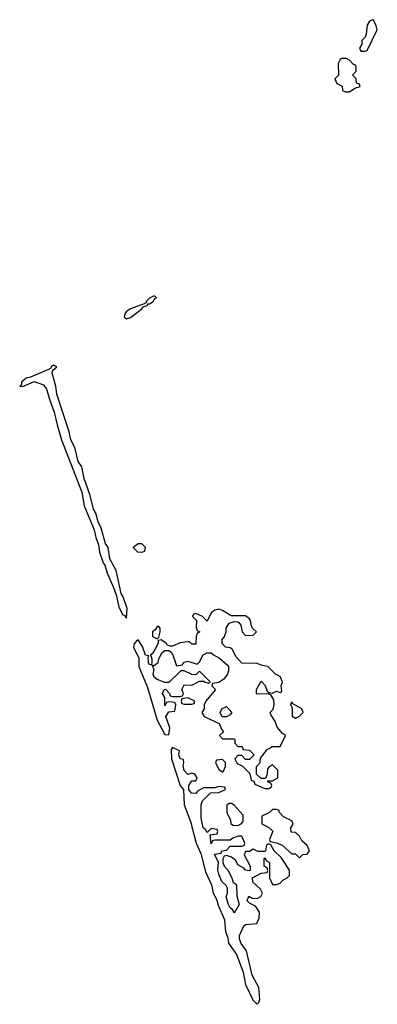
# Model space of a CAD drawing. Header units: inches. Extents: x 2701323 to 2964515, y 494916 to 722124.
# Tile 476 of 656: x 2869994 to 2871855, y 622451 to 627578. Entities that reach past the tile are written whole.
import ezdxf

# ---------------------------------------------------------------- set-up
doc = ezdxf.new("R2010")
doc.units = ezdxf.units.IN
doc.header["$MEASUREMENT"] = 0
doc.layers.add('C8662', color=7, linetype='Continuous')
doc.layers.add('C8672', color=7, linetype='Continuous')

msp = doc.modelspace()

# ---------------------------------------------------------------- linework, layer by layer
at = {"layer": 'C8662', "color": 2, "elevation": 2}
msp.add_lwpolyline([(2870000, 625674), (2869994, 625670), (2870000, 625669.1)], dxfattribs=at)
at = {"layer": 'C8672', "color": 2, "elevation": 2}
for points in [[(2871830, 627578), (2871814, 627570), (2871802, 627550), (2871798, 627502), (2871792.7, 627487.3), (2871774, 627470), (2871774, 627450), (2871762, 627430), (2871770, 627414), (2871790, 627414), (2871802, 627418), (2871855.3, 627524.7), (2871850, 627546), (2871835.3, 627575.3)], [(2871695.3, 627375.3), (2871670, 627375.3), (2871662, 627370), (2871652, 627350), (2871654, 627290), (2871634, 627270), (2871645.4, 627245.4), (2871672.7, 627232.7), (2871674, 627210), (2871690, 627202), (2871710, 627202), (2871738, 627222), (2871766, 627230), (2871762, 627242), (2871747.3, 627247.3), (2871746, 627270), (2871726, 627290), (2871746, 627310), (2871746, 627330), (2871742, 627342), (2871730, 627346), (2871710, 627368)], [(2870698, 626138), (2870690, 626138), (2870670, 626128), (2870652, 626110), (2870654, 626106), (2870642, 626098), (2870570, 626073.2), (2870550, 626059), (2870542.8, 626050), (2870538, 626030), (2870550, 626021), (2870570, 626027.3), (2870628, 626070), (2870636.4, 626083.6), (2870658, 626090), (2870662, 626098), (2870670, 626098), (2870688, 626110), (2870695.3, 626124.7), (2870706, 626130)], [(2870630, 624848), (2870610, 624848), (2870584.7, 624830), (2870607.1, 624807.1), (2870630, 624804.7), (2870646, 624810), (2870648, 624830)], [(2871030, 624509), (2871010, 624504), (2870991.3, 624490), (2870970, 624446), (2870946, 624470), (2870910, 624486), (2870898, 624482), (2870894, 624470), (2870914, 624450), (2870912.7, 624412.7), (2870918, 624398), (2870932, 624390), (2870918, 624382), (2870912.7, 624367.3), (2870910, 624326), (2870890, 624326), (2870878, 624338), (2870870, 624338), (2870830, 624333.2), (2870790, 624315.3), (2870776.4, 624316.4), (2870762, 624322), (2870758, 624330), (2870730, 624348), (2870714, 624346), (2870714, 624334), (2870699.6, 624300.4), (2870683.6, 624276.4), (2870674, 624270), (2870682, 624250), (2870682, 624230), (2870679.6, 624220.4), (2870670, 624218), (2870664, 624230), (2870662, 624258), (2870666, 624266), (2870649.3, 624269.3), (2870633.6, 624313.6), (2870610, 624348.7), (2870599.8, 624340.2), (2870590, 624328), (2870587, 624310), (2870613.7, 624253.7), (2870613.4, 624210), (2870659.9, 624099.9), (2870710, 623931.3), (2870750, 623856), (2870770, 623854), (2870775.3, 623890), (2870754, 623950), (2870770, 623974), (2870802, 623978), (2870806, 624010), (2870802, 624022), (2870770, 624026), (2870758, 624022), (2870750, 624006), (2870748.7, 624048.7), (2870738, 624070), (2870746, 624090), (2870752.7, 624092.7), (2870774, 624070), (2870778, 624058), (2870790, 624054), (2870830, 624054), (2870842, 624058), (2870846, 624070), (2870838, 624090), (2870850, 624114), (2870890, 624112), (2870930, 624134), (2870954, 624134), (2870954, 624130), (2870976.4, 624123.6), (2870986, 624130), (2870930, 624186), (2870910, 624166), (2870890, 624168), (2870850, 624188), (2870832.7, 624187.3), (2870770, 624126), (2870750, 624126), (2870710, 624142), (2870694, 624154), (2870689.4, 624170.6), (2870694, 624194), (2870682, 624218), (2870690, 624214), (2870715.3, 624230), (2870718, 624250), (2870736.4, 624283.6), (2870750, 624294), (2870770, 624294), (2870783.6, 624283.6), (2870791.6, 624271.6), (2870810, 624214), (2870842, 624218), (2870846, 624230), (2870870, 624238), (2870918, 624222), (2870930, 624234), (2870948.8, 624271.1), (2870970, 624282), (2870990, 624282), (2871002, 624270), (2871034, 624254), (2871076.3, 624216.3), (2871081, 624210), (2871081, 624190), (2871076, 624170), (2871056, 624144), (2871030, 624126), (2870998, 624122), (2870994, 624110), (2871014, 624090), (2870962, 624030), (2870954, 624010), (2870954, 623990), (2870942, 623970), (2870954, 623950), (2871032.7, 623912.7), (2871043.6, 623883.6), (2871054, 623870), (2871034, 623850), (2871050, 623834), (2871110, 623834), (2871114, 623830), (2871114, 623810), (2871130, 623794), (2871152.7, 623792.7), (2871158, 623778), (2871190, 623774), (2871214, 623750), (2871190, 623726), (2871170, 623726), (2871150, 623746), (2871130, 623746), (2871114, 623730), (2871125.4, 623705.4), (2871152.7, 623692.7), (2871192.7, 623652.7), (2871198, 623618), (2871212.7, 623612.7), (2871218, 623598), (2871270, 623574), (2871290, 623574), (2871302, 623578), (2871306, 623590), (2871302, 623602), (2871287.3, 623607.3), (2871286, 623614), (2871310, 623614), (2871338, 623630), (2871338, 623670), (2871310, 623698), (2871294, 623690), (2871283.6, 623676.4), (2871282, 623650), (2871274, 623626), (2871250, 623626), (2871226, 623650), (2871226, 623690), (2871246, 623710), (2871247.3, 623732.7), (2871282, 623778), (2871306, 623790), (2871306, 623794), (2871350, 623794), (2871378, 623850), (2871361.2, 623861.2), (2871334.6, 623894.6), (2871323.1, 623923.1), (2871300.4, 623960.4), (2871298, 623970), (2871312.9, 623987.1), (2871319, 624010), (2871316.4, 624036.4), (2871302, 624062), (2871287.3, 624067.3), (2871230, 624066), (2871226, 624070), (2871226, 624090), (2871250, 624134), (2871271.6, 624111.6), (2871282, 624082), (2871290, 624074), (2871310, 624072), (2871330, 624082), (2871350, 624074), (2871358, 624082), (2871355.3, 624110), (2871362, 624130), (2871350, 624158), (2871326, 624170), (2871286, 624210), (2871255.3, 624215.3), (2871230, 624226), (2871150, 624228), (2871120.2, 624260.2), (2871100.4, 624300.4), (2871090, 624308), (2871066, 624310), (2871048, 624330), (2871048, 624350), (2871058, 624362), (2871068.7, 624390), (2871068, 624410), (2871084.7, 624435.3), (2871110, 624444.7), (2871130, 624442), (2871136.9, 624436.9), (2871144.7, 624424.7), (2871152, 624390), (2871170, 624372), (2871210, 624374), (2871226, 624390), (2871207.3, 624407.3), (2871200.4, 624420.4), (2871195.3, 624450), (2871190, 624458), (2871170, 624473.2), (2871094, 624474), (2871050, 624502)], [(2870718, 624418), (2870710, 624418), (2870699.8, 624400.2), (2870684.7, 624390), (2870686, 624366), (2870710, 624354), (2870718, 624362), (2870726, 624390), (2870726, 624410)], [(2870870, 624046), (2870838, 624042), (2870834, 624030), (2870838, 624018), (2870850, 624014), (2870890, 624014), (2870902, 624018), (2870906, 624030)], [(2871410, 624026), (2871403.6, 624016.4), (2871412, 623992), (2871411.6, 623951.6), (2871430, 623941), (2871450, 623951.3), (2871468.7, 623970), (2871462, 623990), (2871415.3, 624015.3)], [(2871047.3, 623947.3), (2871038, 623970), (2871046, 623990), (2871070, 624002), (2871098, 623970), (2871090, 623958), (2871070, 623948)], [(2870790, 623788), (2870782.8, 623777.2), (2870784, 623730), (2870828.7, 623590), (2870846.8, 623570), (2870849.2, 623489.2), (2870882.3, 623402.3), (2870912.4, 623290), (2870936.1, 623236.1), (2870961.1, 623141.1), (2870993.1, 623073.1), (2871001.5, 623030), (2871018.7, 622998.7), (2871026.9, 622966.9), (2871059.5, 622890), (2871064.6, 622830), (2871077.1, 622797.1), (2871081.5, 622770), (2871121.7, 622710), (2871157.5, 622617.5), (2871170, 622554.8), (2871210, 622470.7), (2871230, 622451), (2871239.5, 622460.5), (2871244.5, 622475.5), (2871239.1, 622539.1), (2871203.5, 622603.5), (2871175.1, 622730), (2871147.6, 622767.6), (2871138, 622790), (2871137.6, 622810), (2871160.5, 622859.5), (2871170, 622867.3), (2871228.4, 622871.6), (2871240.4, 622899.6), (2871242, 622930), (2871222, 622962), (2871190, 622978), (2871178, 622990), (2871186, 623014), (2871203.6, 623003.6), (2871230, 623002), (2871248.4, 623011.6), (2871258, 623030), (2871248, 623050), (2871207.3, 623087.3), (2871206, 623110), (2871250, 623134), (2871282, 623138), (2871286, 623150), (2871282, 623162), (2871266, 623170), (2871266, 623210), (2871270, 623214), (2871278, 623198), (2871294, 623190), (2871294, 623110), (2871310, 623074), (2871330, 623074), (2871350, 623082), (2871363.1, 623096.9), (2871386, 623110), (2871398, 623122), (2871398, 623150), (2871354.6, 623214.6), (2871318, 623250), (2871302, 623282), (2871290, 623286), (2871278, 623282), (2871274, 623250), (2871270, 623246), (2871232.7, 623247.3), (2871210, 623258), (2871190, 623246), (2871170, 623246), (2871162, 623230), (2871194, 623170), (2871194, 623150), (2871190, 623146), (2871169.1, 623149.1), (2871160.4, 623160.4), (2871130, 623178), (2871119, 623199), (2871096.4, 623216.4), (2871070, 623226), (2871058, 623222), (2871052, 623208), (2871051.3, 623190), (2871058, 623170), (2871078, 623150), (2871098, 623110), (2871104.7, 623084.7), (2871118, 623078), (2871122, 623070), (2871123.6, 623016.4), (2871136, 622970), (2871110, 622926), (2871103.2, 622943.2), (2871090, 622953.2), (2871080.7, 622970), (2871069.5, 623010), (2871075.3, 623030), (2871075.3, 623055.3), (2871069.2, 623070), (2871046.6, 623090), (2871030, 623128.7), (2871025.1, 623150), (2871029.2, 623190), (2871008, 623232), (2871042, 623238), (2871046, 623250), (2871070, 623254), (2871090, 623274), (2871150, 623274), (2871162, 623278), (2871166, 623290), (2871150, 623326), (2871130, 623326), (2871103.6, 623316.4), (2871090, 623306), (2871010, 623306), (2870998, 623302), (2870990, 623286), (2870986, 623334), (2871022, 623338), (2871026, 623350), (2871022, 623362), (2870990, 623366), (2870970, 623346), (2870961.2, 623361.2), (2870949.6, 623369.6), (2870938, 623422), (2870938, 623490), (2870946, 623510), (2870987.3, 623552.7), (2871030, 623554), (2871066, 623570), (2871062, 623582), (2871030, 623586), (2871010, 623578), (2870950, 623578), (2870919.6, 623560.4), (2870910, 623548), (2870888.7, 623550), (2870874, 623570), (2870874, 623590), (2870890, 623614), (2870910, 623614), (2870918, 623630), (2870906, 623650), (2870890, 623655.3), (2870870, 623648), (2870850, 623668.7), (2870844.7, 623695.3), (2870848.4, 623708.4), (2870846, 623726), (2870828.7, 623730), (2870822, 623750), (2870826, 623770)], [(2871050, 623726), (2871018, 623722), (2871014, 623710), (2871030, 623674), (2871050, 623662), (2871055.3, 623664.7), (2871066, 623690), (2871066, 623710)], [(2871096.4, 623496.4), (2871083.6, 623496.4), (2871072.7, 623487.3), (2871072, 623450), (2871092, 623410), (2871092.7, 623392.7), (2871103.6, 623383.6), (2871130, 623382), (2871146, 623390), (2871156.4, 623403.6), (2871156.4, 623436.4), (2871110, 623488)], [(2871330, 623466), (2871310, 623466), (2871294, 623450), (2871254, 623430), (2871254, 623390), (2871291.6, 623371.6), (2871312, 623352), (2871294, 623310), (2871298, 623298), (2871330, 623292), (2871359.8, 623279.8), (2871410, 623234), (2871430, 623234), (2871450, 623214), (2871468.4, 623231.6), (2871490, 623232), (2871502, 623250), (2871490, 623278), (2871462, 623302), (2871450, 623326), (2871430, 623346), (2871407.3, 623347.3), (2871406, 623370), (2871418, 623390), (2871410, 623406), (2871367.3, 623427.3), (2871346, 623450), (2871342, 623462)]]:
    msp.add_lwpolyline(points, close=True, dxfattribs=at)
msp.add_lwpolyline([(2870000, 625669.1), (2870010, 625667.7), (2870070, 625694.8), (2870117.4, 625677.4), (2870133.8, 625653.8), (2870150, 625596), (2870174, 625534), (2870188.3, 625468.3), (2870212.4, 625390), (2870318, 625118), (2870330, 625046), (2870381.3, 624921.3), (2870390, 624881), (2870404.2, 624844.2), (2870410, 624806), (2870428.9, 624750), (2870437.4, 624737.4), (2870450, 624696), (2870481.7, 624621.7), (2870497.1, 624577.1), (2870510, 624518.8), (2870530, 624478.8), (2870537.3, 624477.3), (2870550, 624462), (2870552.6, 624512.6), (2870532.7, 624572.7), (2870522.7, 624590), (2870496.2, 624710), (2870463.7, 624770), (2870455.1, 624830), (2870440.9, 624850), (2870418.4, 624930), (2870402.7, 624962.7), (2870390, 625009), (2870377.6, 625030), (2870361.2, 625101.2), (2870329.3, 625189.3), (2870317, 625250), (2870298.3, 625278.3), (2870280.5, 625350), (2870259.6, 625390), (2870251.3, 625431.3), (2870187.5, 625627.5), (2870182, 625670), (2870162.7, 625737.3), (2870167.3, 625752.7), (2870188, 625770), (2870170, 625779), (2870158, 625770), (2870156.9, 625763.1), (2870144, 625756), (2870050, 625716), (2870028.2, 625711.8), (2870004, 625690), (2870003.6, 625676.4), (2870000, 625674)], dxfattribs=at)

doc.saveas('drawing.dxf')
